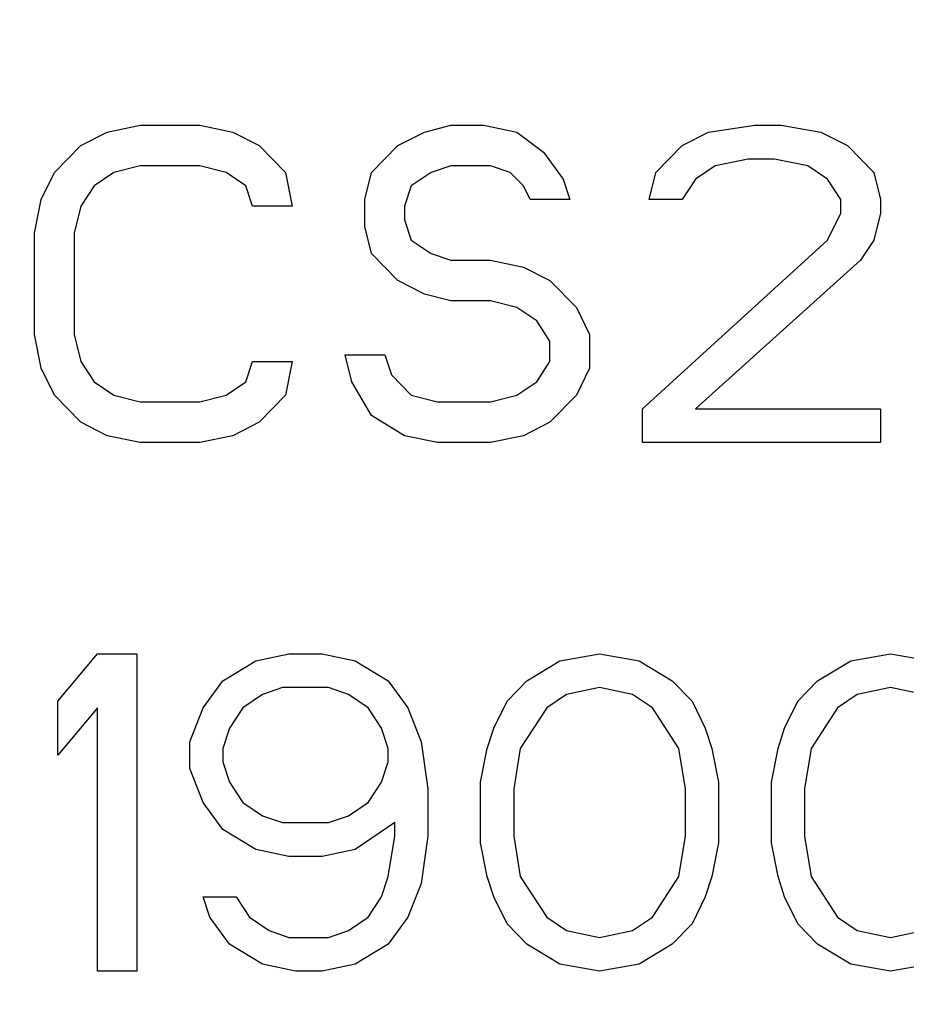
# Model space of a CAD drawing. Header units: millimetres. Extents: x 0 to 297, y 0 to 210.
# Tile 354 of 455: x 241.18 to 242.19, y 156.92 to 158.04. Entities that reach past the tile are written whole.
import ezdxf

# ---------------------------------------------------------------- set-up
doc = ezdxf.new("R2010")
doc.units = ezdxf.units.MM
doc.header["$LTSCALE"] = 16.335
doc.layers.get('0').update_dxf_attribs({"linetype": 'CONTINUOUS'})
doc.layers.add('AXES_REF', color=7, linetype='CONTINUOUS')

msp = doc.modelspace()

# ---------------------------------------------------------------- linework, layer by layer
at = {"color": 7, "linetype": 'Continuous'}
for p, q in [((241.2502, 157.8963), (241.2802, 157.9116)), ((241.2802, 157.9116), (241.3177, 157.9193)), ((241.3177, 157.9193), (241.3852, 157.9193)), ((241.3852, 157.9193), (241.4227, 157.9116)), ((241.4227, 157.9116), (241.4527, 157.8963)), ((241.6102, 157.8963), (241.6402, 157.9116)), ((241.6402, 157.9116), (241.6702, 157.9193)), ((241.6702, 157.9193), (241.7077, 157.9193)), ((241.7077, 157.9193), (241.7452, 157.9116)), ((241.7452, 157.9116), (241.7752, 157.8887)), ((241.9327, 157.8963), (241.9627, 157.9116)), ((241.9627, 157.9116), (242.0152, 157.9193)), ((242.0152, 157.9193), (242.0452, 157.9193)), ((242.0452, 157.9193), (242.0902, 157.9116)), ((242.0902, 157.9116), (242.1202, 157.8963)), ((241.2202, 157.8657), (241.2502, 157.8963)), ((241.4527, 157.8963), (241.4827, 157.8657)), ((241.5802, 157.8657), (241.6102, 157.8963)), ((241.7752, 157.8887), (241.7977, 157.858)), ((241.9027, 157.8657), (241.9327, 157.8963)), ((242.1202, 157.8963), (242.1502, 157.8657)), ((242.0077, 157.881), (241.9702, 157.8733)), ((242.0377, 157.881), (242.0077, 157.881)), ((242.0752, 157.8733), (242.0377, 157.881)), ((241.2052, 157.835), (241.2202, 157.8657)), ((241.2877, 157.8657), (241.2652, 157.8504)), ((241.3177, 157.8733), (241.2877, 157.8657)), ((241.3852, 157.8733), (241.3177, 157.8733)), ((241.4152, 157.8657), (241.3852, 157.8733)), ((241.4377, 157.8504), (241.4152, 157.8657)), ((241.4827, 157.8657), (241.4902, 157.8274)), ((241.5727, 157.835), (241.5802, 157.8657)), ((241.6477, 157.8657), (241.6252, 157.8504)), ((241.6702, 157.8733), (241.6477, 157.8657)), ((241.7152, 157.8733), (241.6702, 157.8733)), ((241.7377, 157.8657), (241.7152, 157.8733)), ((241.7527, 157.8504), (241.7377, 157.8657)), ((241.8952, 157.835), (241.9027, 157.8657)), ((241.9702, 157.8733), (241.9477, 157.858)), ((242.0977, 157.858), (242.0752, 157.8733)), ((242.1502, 157.8657), (242.1577, 157.835)), ((241.7977, 157.858), (241.8052, 157.835)), ((241.9477, 157.858), (241.9327, 157.835)), ((242.1127, 157.835), (242.0977, 157.858)), ((241.2652, 157.8504), (241.2502, 157.8274)), ((241.4452, 157.8274), (241.4377, 157.8504)), ((241.6252, 157.8504), (241.6177, 157.8274)), ((241.7602, 157.835), (241.7527, 157.8504)), ((241.1977, 157.7967), (241.2052, 157.835)), ((241.5727, 157.8044), (241.5727, 157.835)), ((241.8052, 157.835), (241.7602, 157.835)), ((241.9327, 157.835), (241.8952, 157.835)), ((242.1127, 157.8197), (242.1127, 157.835)), ((242.1577, 157.835), (242.1577, 157.8197)), ((241.2502, 157.8274), (241.2427, 157.7967)), ((241.4902, 157.8274), (241.4452, 157.8274)), ((241.6177, 157.8274), (241.6177, 157.8121)), ((241.6177, 157.8121), (241.6252, 157.7891)), ((242.0977, 157.7891), (242.1127, 157.8197)), ((242.1577, 157.8197), (242.1502, 157.7891)), ((241.5802, 157.7738), (241.5727, 157.8044)), ((241.1977, 157.6819), (241.1977, 157.7967)), ((241.2427, 157.7967), (241.2427, 157.6819)), ((241.6252, 157.7891), (241.6477, 157.7738)), ((241.8877, 157.5976), (242.0977, 157.7891)), ((242.1502, 157.7891), (242.1352, 157.7661)), ((241.6102, 157.7431), (241.5802, 157.7738)), ((241.6477, 157.7738), (241.6702, 157.7661)), ((241.6702, 157.7661), (241.7152, 157.7661)), ((241.7152, 157.7661), (241.7527, 157.7584)), ((242.1352, 157.7661), (241.9477, 157.5976)), ((241.7527, 157.7584), (241.7827, 157.7431)), ((241.6402, 157.7278), (241.6102, 157.7431)), ((241.7827, 157.7431), (241.8127, 157.7125)), ((241.6702, 157.7201), (241.6402, 157.7278)), ((241.7152, 157.7201), (241.6702, 157.7201)), ((241.7452, 157.7125), (241.7152, 157.7201)), ((241.7677, 157.6972), (241.7452, 157.7125)), ((241.8127, 157.7125), (241.8277, 157.6819)), ((241.7827, 157.6742), (241.7677, 157.6972)), ((241.2052, 157.6436), (241.1977, 157.6819)), ((241.2427, 157.6819), (241.2502, 157.6512)), ((241.8277, 157.6819), (241.8277, 157.6436)), ((241.7827, 157.6512), (241.7827, 157.6742)), ((241.5577, 157.6282), (241.5502, 157.6589)), ((241.5502, 157.6589), (241.5952, 157.6589)), ((241.5952, 157.6589), (241.6027, 157.6359)), ((241.2202, 157.6129), (241.2052, 157.6436)), ((241.2502, 157.6512), (241.2652, 157.6282)), ((241.4377, 157.6282), (241.4452, 157.6512)), ((241.4452, 157.6512), (241.4902, 157.6512)), ((241.4902, 157.6512), (241.4827, 157.6129)), ((241.7677, 157.6282), (241.7827, 157.6512)), ((241.8277, 157.6436), (241.8127, 157.6129)), ((241.6027, 157.6359), (241.6252, 157.6129)), ((241.2652, 157.6282), (241.2877, 157.6129)), ((241.4152, 157.6129), (241.4377, 157.6282)), ((241.5802, 157.5899), (241.5577, 157.6282)), ((241.7452, 157.6129), (241.7677, 157.6282)), ((241.2502, 157.5823), (241.2202, 157.6129)), ((241.2877, 157.6129), (241.3177, 157.6053)), ((241.3852, 157.6053), (241.4152, 157.6129)), ((241.4827, 157.6129), (241.4527, 157.5823)), ((241.6252, 157.6129), (241.6552, 157.6053)), ((241.7152, 157.6053), (241.7452, 157.6129)), ((241.8127, 157.6129), (241.7827, 157.5823)), ((241.3177, 157.6053), (241.3852, 157.6053)), ((241.6552, 157.6053), (241.7152, 157.6053)), ((241.8877, 157.5593), (241.8877, 157.5976)), ((241.9477, 157.5976), (242.1577, 157.5976)), ((242.1577, 157.5976), (242.1577, 157.5593)), ((241.6177, 157.567), (241.5802, 157.5899)), ((241.2802, 157.567), (241.2502, 157.5823)), ((241.4527, 157.5823), (241.4227, 157.567)), ((241.7827, 157.5823), (241.7527, 157.567)), ((241.3177, 157.5593), (241.2802, 157.567)), ((241.4227, 157.567), (241.3852, 157.5593)), ((241.6552, 157.5593), (241.6177, 157.567)), ((241.7527, 157.567), (241.7152, 157.5593)), ((241.3852, 157.5593), (241.3177, 157.5593)), ((241.7152, 157.5593), (241.6552, 157.5593)), ((242.1577, 157.5593), (241.8877, 157.5593)), ((241.224, 157.2657), (241.269, 157.3193)), ((241.269, 157.3193), (241.314, 157.3193)), ((241.314, 157.3193), (241.314, 156.9593)), ((241.449, 157.3116), (241.4865, 157.3193)), ((241.4865, 157.3193), (241.524, 157.3193)), ((241.524, 157.3193), (241.5615, 157.3116)), ((241.794, 157.3116), (241.839, 157.3193)), ((241.839, 157.3193), (241.884, 157.3116)), ((242.124, 157.3116), (242.169, 157.3193)), ((242.169, 157.3193), (242.214, 157.3116)), ((241.4115, 157.2887), (241.449, 157.3116)), ((241.5615, 157.3116), (241.599, 157.2887)), ((241.7565, 157.2887), (241.794, 157.3116)), ((241.884, 157.3116), (241.9215, 157.2887)), ((242.0865, 157.2887), (242.124, 157.3116)), ((241.389, 157.258), (241.4115, 157.2887)), ((241.599, 157.2887), (241.6215, 157.258)), ((241.734, 157.2657), (241.7565, 157.2887)), ((241.9215, 157.2887), (241.944, 157.2657)), ((242.064, 157.2657), (242.0865, 157.2887)), ((241.4565, 157.2733), (241.434, 157.258)), ((241.479, 157.281), (241.4565, 157.2733)), ((241.5315, 157.281), (241.479, 157.281)), ((241.554, 157.2733), (241.5315, 157.281)), ((241.5765, 157.258), (241.554, 157.2733)), ((241.8015, 157.2733), (241.779, 157.258)), ((241.839, 157.281), (241.8015, 157.2733)), ((241.8765, 157.2733), (241.839, 157.281)), ((241.899, 157.258), (241.8765, 157.2733)), ((242.1315, 157.2733), (242.109, 157.258)), ((242.169, 157.281), (242.1315, 157.2733)), ((242.2065, 157.2733), (242.169, 157.281)), ((241.224, 157.2044), (241.224, 157.2657)), ((241.719, 157.235), (241.734, 157.2657)), ((241.944, 157.2657), (241.959, 157.235)), ((242.049, 157.235), (242.064, 157.2657)), ((241.269, 157.258), (241.224, 157.2044)), ((241.269, 156.9593), (241.269, 157.258)), ((241.374, 157.2197), (241.389, 157.258)), ((241.434, 157.258), (241.419, 157.235)), ((241.5915, 157.235), (241.5765, 157.258)), ((241.6215, 157.258), (241.6365, 157.2197)), ((241.779, 157.258), (241.749, 157.2121)), ((241.929, 157.2121), (241.899, 157.258)), ((242.109, 157.258), (242.079, 157.2121)), ((241.419, 157.235), (241.4115, 157.2121)), ((241.599, 157.2121), (241.5915, 157.235)), ((241.7115, 157.2121), (241.719, 157.235)), ((241.959, 157.235), (241.9665, 157.2121)), ((242.0415, 157.2121), (242.049, 157.235)), ((241.374, 157.1891), (241.374, 157.2197)), ((241.6365, 157.2197), (241.644, 157.1661)), ((241.4115, 157.2121), (241.4115, 157.1967)), ((241.599, 157.1967), (241.599, 157.2121)), ((241.704, 157.1738), (241.7115, 157.2121)), ((241.749, 157.2121), (241.7415, 157.1661)), ((241.9365, 157.1661), (241.929, 157.2121)), ((241.9665, 157.2121), (241.974, 157.1738)), ((242.034, 157.1738), (242.0415, 157.2121)), ((242.079, 157.2121), (242.0715, 157.1661)), ((241.4115, 157.1967), (241.419, 157.1738)), ((241.5915, 157.1738), (241.599, 157.1967)), ((241.389, 157.1508), (241.374, 157.1891)), ((241.419, 157.1738), (241.434, 157.1508)), ((241.5765, 157.1508), (241.5915, 157.1738)), ((241.704, 157.1048), (241.704, 157.1738)), ((241.974, 157.1738), (241.974, 157.1048)), ((242.034, 157.1048), (242.034, 157.1738)), ((241.644, 157.1661), (241.644, 157.1125)), ((241.7415, 157.1661), (241.7415, 157.1125)), ((241.9365, 157.1125), (241.9365, 157.1661)), ((242.0715, 157.1661), (242.0715, 157.1125)), ((241.4115, 157.1201), (241.389, 157.1508)), ((241.434, 157.1508), (241.4565, 157.1355)), ((241.554, 157.1355), (241.5765, 157.1508)), ((241.4565, 157.1355), (241.479, 157.1278)), ((241.479, 157.1278), (241.5315, 157.1278)), ((241.5315, 157.1278), (241.554, 157.1355)), ((241.6065, 157.1278), (241.5615, 157.0972)), ((241.6065, 157.1125), (241.6065, 157.1278)), ((241.449, 157.0972), (241.4115, 157.1201)), ((241.599, 157.0665), (241.6065, 157.1125)), ((241.644, 157.1125), (241.6365, 157.0589)), ((241.7415, 157.1125), (241.749, 157.0665)), ((241.929, 157.0665), (241.9365, 157.1125)), ((242.0715, 157.1125), (242.079, 157.0665)), ((241.4865, 157.0895), (241.449, 157.0972)), ((241.5615, 157.0972), (241.524, 157.0895)), ((241.7115, 157.0665), (241.704, 157.1048)), ((241.974, 157.1048), (241.9665, 157.0665)), ((242.0415, 157.0665), (242.034, 157.1048)), ((241.524, 157.0895), (241.4865, 157.0895)), ((241.5915, 157.0436), (241.599, 157.0665)), ((241.719, 157.0436), (241.7115, 157.0665)), ((241.749, 157.0665), (241.779, 157.0206)), ((241.899, 157.0206), (241.929, 157.0665)), ((241.9665, 157.0665), (241.959, 157.0436)), ((242.049, 157.0436), (242.0415, 157.0665)), ((242.079, 157.0665), (242.109, 157.0206)), ((241.6365, 157.0589), (241.6215, 157.0206)), ((241.3965, 157.0206), (241.389, 157.0436)), ((241.389, 157.0436), (241.4265, 157.0436)), ((241.4265, 157.0436), (241.4415, 157.0206)), ((241.5765, 157.0206), (241.5915, 157.0436)), ((241.734, 157.0129), (241.719, 157.0436)), ((241.959, 157.0436), (241.944, 157.0129)), ((242.064, 157.0129), (242.049, 157.0436)), ((241.419, 156.9899), (241.3965, 157.0206)), ((241.4415, 157.0206), (241.464, 157.0053)), ((241.554, 157.0053), (241.5765, 157.0206)), ((241.6215, 157.0206), (241.599, 156.9899)), ((241.779, 157.0206), (241.8015, 157.0053)), ((241.8765, 157.0053), (241.899, 157.0206)), ((242.109, 157.0206), (242.1315, 157.0053)), ((241.464, 157.0053), (241.4865, 156.9976)), ((241.5315, 156.9976), (241.554, 157.0053)), ((241.7565, 156.9899), (241.734, 157.0129)), ((241.8015, 157.0053), (241.839, 156.9976)), ((241.839, 156.9976), (241.8765, 157.0053)), ((241.944, 157.0129), (241.9215, 156.9899)), ((242.0865, 156.9899), (242.064, 157.0129)), ((242.1315, 157.0053), (242.169, 156.9976)), ((242.169, 156.9976), (242.2065, 157.0053)), ((241.4865, 156.9976), (241.5315, 156.9976)), ((241.4565, 156.967), (241.419, 156.9899)), ((241.599, 156.9899), (241.5615, 156.967)), ((241.794, 156.967), (241.7565, 156.9899)), ((241.9215, 156.9899), (241.884, 156.967)), ((242.124, 156.967), (242.0865, 156.9899)), ((241.494, 156.9593), (241.4565, 156.967)), ((241.5615, 156.967), (241.524, 156.9593)), ((241.839, 156.9593), (241.794, 156.967)), ((241.884, 156.967), (241.839, 156.9593)), ((242.169, 156.9593), (242.124, 156.967)), ((242.214, 156.967), (242.169, 156.9593)), ((241.314, 156.9593), (241.269, 156.9593)), ((241.524, 156.9593), (241.494, 156.9593))]:
    msp.add_line(p, q, dxfattribs=at)
for radius in [7.7567, 7.756, 7.7063]:
    msp.add_circle((241.4302, 154.5393), radius, dxfattribs=at)
msp.add_arc((241.4302, 154.5393), 7.68, 278.27713, 261.72287, dxfattribs=at)
at = {"layer": 'AXES_REF', "color": 9, "linetype": 'Continuous'}
msp.add_circle((241.4302, 154.5393), 4.7429, dxfattribs=at)
msp.add_arc((241.4302, 154.5393), 7.0756, 94.41181, 85.58819, dxfattribs=at)

doc.saveas('drawing.dxf')
